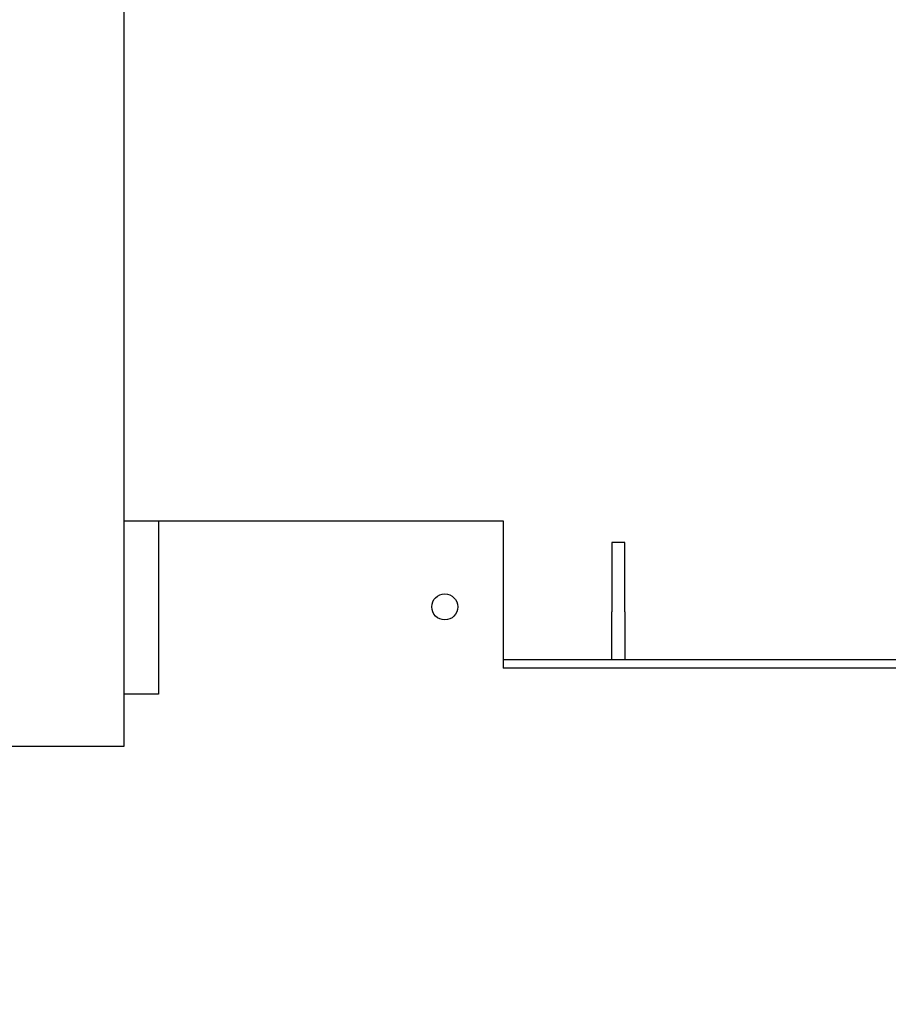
# Model space of a CAD drawing. Header units: inches. Extents: x 24 to 1128, y -69 to 748.
# Tile 323 of 656: x 416 to 441, y 639 to 667. Entities that reach past the tile are written whole.
import ezdxf

# ---------------------------------------------------------------- set-up
doc = ezdxf.new("R2010")
doc.units = ezdxf.units.IN
doc.header["$LTSCALE"] = 32
doc.header["$MEASUREMENT"] = 0
doc.layers.add('Dimension (ANSI)', color=7, linetype='Continuous', lineweight=25)
doc.layers.add('Visible (ANSI)', color=7, linetype='Continuous', lineweight=30)
doc.styles.add('Note Text (ANSI)', font='tahoma.ttf')
doc.dimstyles.new('SB Fraction-16 (ANSI)', dxfattribs={"dimscale": 32, "dimtxt": 0.125, "dimasz": 0.098425, "dimexe": 0.125, "dimexo": 0.0625, "dimgap": 0.031496, "dimtad": 0, "dimtih": 1, "dimtoh": 1, "dimdec": 4, "dimrnd": 1e-08, "dimzin": 0, "dimdsep": 46, "dimlunit": 5, "dimtxsty": 'Note Text (ANSI)', "dimcen": 0.09, "dimdle": 0.393701, "dimclrd": 256, "dimclre": 256, "dimclrt": 256, "dimadec": 0, "dimazin": 3, "dimtfac": 0.96, "dimtofl": 0, "dimtmove": 0, "dimatfit": 3, "dimfxl": 1, "dimfrac": 2, "dimtolj": 1, "dimtzin": 12, "dimlwd": -1, "dimlwe": -1, "dimarcsym": 0})

# ---------------------------------------------------------------- blocks, each defined once
blk = doc.blocks.new('*D18')
at = {"layer": 'Defpoints', "color": 0, "transparency": 16777216}
for p in [(468.781, 692.669), (316.974, 544.669), (468.781, 544.669)]:
    blk.add_point(p, dxfattribs=at)
at = {"layer": 'Dimension (ANSI)', "transparency": 16777216}
for p, q in [((466.781, 692.669), (312.974, 692.669)), ((316.974, 689.519), (316.974, 626.768)), ((316.974, 547.818), (316.974, 620.569)), ((466.781, 544.669), (312.974, 544.669))]:
    blk.add_line(p, q, dxfattribs=at)
for points in [[(316.449, 689.519), (317.499, 689.519), (316.974, 692.669)], [(316.449, 547.818), (317.499, 547.818), (316.974, 544.669)]]:
    blk.add_solid(points, dxfattribs=at)
at = {"layer": 'Dimension (ANSI)', "transparency": 16777216, "insert": (312.872, 625.76), "char_height": 4, "attachment_point": 1, "style": 'Note Text (ANSI)'}
blk.add_mtext('\\A1;148', dxfattribs=at)

msp = doc.modelspace()

# ---------------------------------------------------------------- linework, layer by layer
at = {"layer": 'Visible (ANSI)'}
for p, q in [((418.71813, 675.54353), (418.71813, 646.16853)), ((418.71813, 652.66853), (419.71813, 652.66853)), ((419.71813, 652.66853), (429.65563, 652.66853)), ((419.71813, 652.66853), (419.71813, 647.66853)), ((429.65563, 652.66853), (429.65563, 648.41853)), ((432.78063, 652.04353), (432.78063, 650.04353)), ((433.15563, 652.04353), (432.78063, 652.04353)), ((433.15563, 650.04353), (433.15563, 652.04353)), ((432.78063, 648.66853), (432.78063, 650.04353)), ((433.15563, 650.04353), (433.15563, 648.66853)), ((429.65563, 648.66853), (454.48542, 648.66853)), ((454.48542, 648.41853), (429.65563, 648.41853)), ((419.71813, 647.66853), (418.71813, 647.66853)), ((418.71813, 646.16853), (364.21813, 646.16853))]:
    msp.add_line(p, q, dxfattribs=at)
msp.add_circle((427.96813, 650.18903), 0.375, dxfattribs=at)

# ---------------------------------------------------------------- dimensions: what is measured, and where the dimension line sits
at = {"layer": 'Dimension (ANSI)'}
dim = msp.add_linear_dim(base=(316.97435, 544.66853), p1=(468.78063, 692.66853), p2=(468.78063, 544.66853), angle=90, dimstyle='SB Fraction-16 (ANSI)', override={"dimgap": 0.031496, "dimdec": 4, "dimtol": 0, "dimlim": 0, "dimtp": 0, "dimtm": 0, "dimtdec": 2, "dimatfit": 1}, dxfattribs=at)
dim.commit()
dim.dimension.update_dxf_attribs({"geometry": '*D18', "text_midpoint": (316.97435, 623.66853), "dimtype": 160})

doc.saveas('drawing.dxf')
